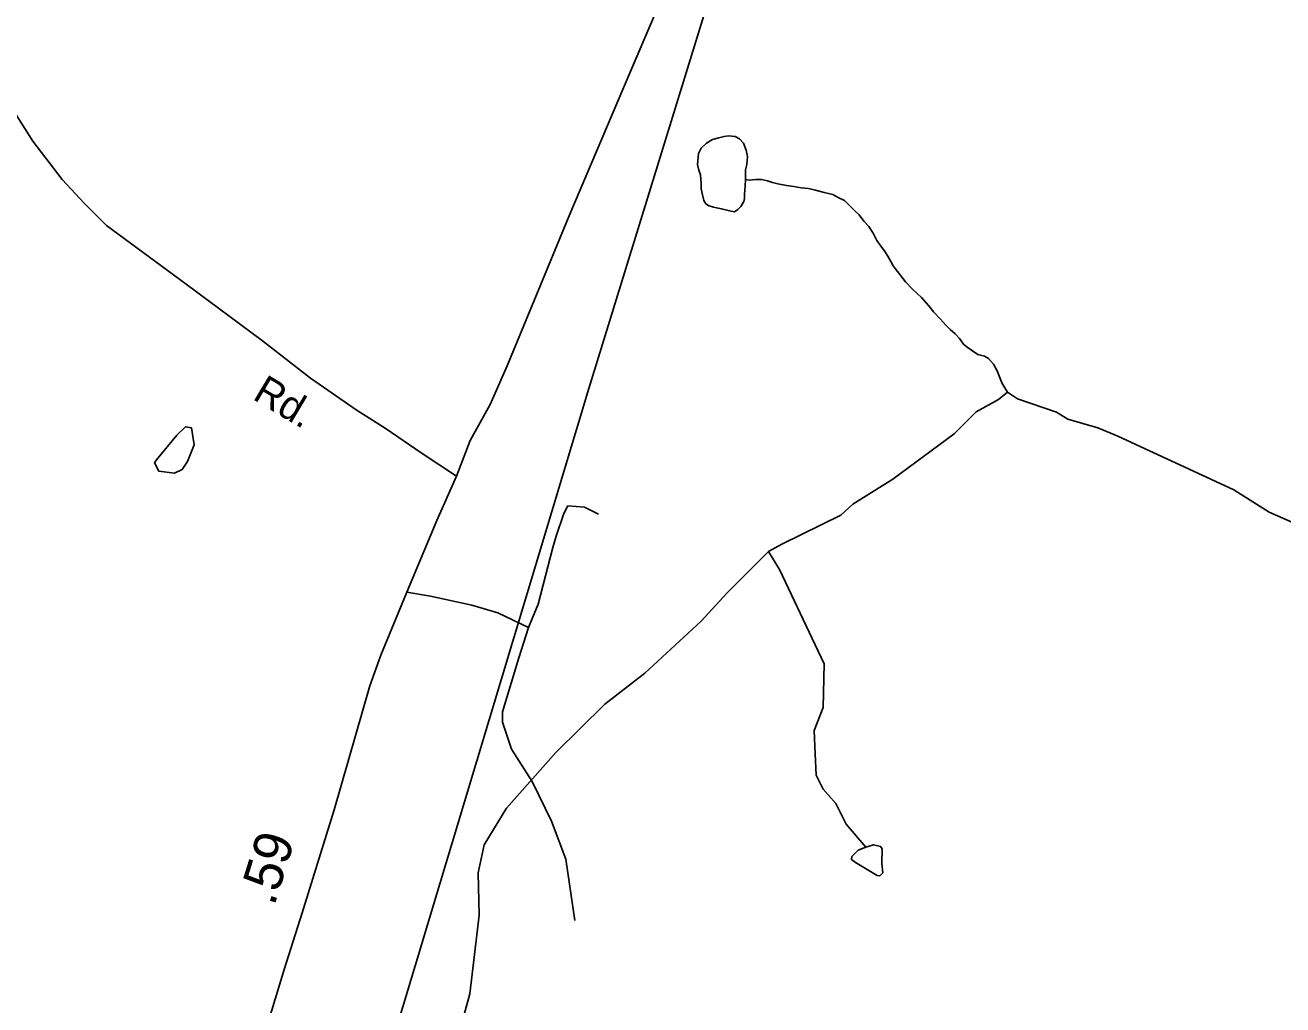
# Model space of a CAD drawing. Extents: x 2056842 to 2160602, y 826753 to 1016856.
# Drawn here: x 2133377 to 2137510, y 999270 to 1002490 of the extents above; entities that cross this region are included whole.
import ezdxf

# ---------------------------------------------------------------- set-up
doc = ezdxf.new("R2010")
doc.units = 0
for name, color, linetype in [('Exist Hydrographic Misc Water Feature', 7, 'Continuous'), ('Exist Railroad Mainline', 7, 'Continuous'), ('Exist Road Non-System Type 51', 7, 'Continuous'), ('Exist Road Primary US Attributed', 7, 'Continuous'), ('Exist Road Primary US Mileage Hundredths English Label', 7, 'Continuous'), ('Exist Road Secondary Type 51 Attributed', 7, 'Continuous'), ('Exist Road Secondary Type 51 Label', 7, 'Continuous')]:
    doc.layers.add(name, color=color, linetype=linetype)

msp = doc.modelspace()

# ---------------------------------------------------------------- linework, layer by layer
at = {"layer": 'Exist Hydrographic Misc Water Feature'}
for points in [[(2135744.6, 1001982.8), (2135742.7, 1001960.8), (2135740.9, 1001934.8), (2135740.9, 1001920.8), (2135738.8, 1001910.7), (2135729, 1001894.7), (2135719.2, 1001884.7), (2135715.1, 1001880.7), (2135707.1, 1001876.7), (2135697.2, 1001878.5), (2135683.1, 1001882.5), (2135665.2, 1001886.4), (2135649.2, 1001890.4), (2135639.2, 1001892.4), (2135625.2, 1001896.3), (2135615, 1001902.2), (2135610.9, 1001908.2), (2135607, 1001914.2), (2135602.9, 1001932.2), (2135598.6, 1001952.2), (2135598.6, 1001962.1), (2135598.6, 1001970.2), (2135596.7, 1001998.2), (2135590.4, 1002014.2), (2135586.5, 1002032.1), (2135590.2, 1002068.1), (2135598.2, 1002086.1), (2135616.2, 1002102.2), (2135636.1, 1002114.3), (2135656.2, 1002120.4), (2135673.8, 1002124.5), (2135688, 1002126.5), (2135709.9, 1002124.6), (2135724.1, 1002116.7), (2135738.2, 1002102.8), (2135746.2, 1002078.9), (2135750.3, 1002058.9), (2135748.5, 1002032.8), (2135744.4, 1002014.8), (2135744.6, 1001982.8)], [(2135744.6, 1001982.8), (2135756.7, 1001980.9), (2135778.6, 1001983), (2135796.7, 1001983), (2135816.6, 1001979.1), (2135832.8, 1001973.2), (2135850.6, 1001969.3), (2135878.7, 1001963.4), (2135902.7, 1001959.5), (2135926.7, 1001955.6), (2135950.7, 1001953.7), (2135974.6, 1001947.8), (2136002.9, 1001939.9), (2136030.8, 1001934.1), (2136048.9, 1001924.2), (2136069, 1001914.2), (2136086.8, 1001896.4), (2136105.1, 1001878.4), (2136117.2, 1001866.4), (2136133.2, 1001846.5), (2136149.1, 1001828.6), (2136163.5, 1001806.7), (2136175.4, 1001782.7), (2136189.7, 1001762.8), (2136201.6, 1001746.8), (2136211.7, 1001730.9), (2136221.9, 1001713), (2136229.9, 1001698.9), (2136235.9, 1001691), (2136270.1, 1001647.1), (2136294.1, 1001621.3), (2136322.4, 1001595.4), (2136346.4, 1001567.5), (2136362.4, 1001547.6), (2136384.8, 1001523.7), (2136402.6, 1001503.8), (2136416.7, 1001489.9), (2136432.9, 1001475.9), (2136446.9, 1001459.9), (2136460.8, 1001442), (2136472.9, 1001432), (2136487.1, 1001422.2), (2136507.2, 1001408.2), (2136529.1, 1001402.3), (2136543.1, 1001394.4), (2136559.3, 1001376.5), (2136571.4, 1001354.5), (2136579.3, 1001334.5), (2136587.3, 1001312.6), (2136605.4, 1001284)], [(2136605.4, 1001284), (2136575.5, 1001259.9), (2136501.6, 1001219.6), (2136429.9, 1001147.2), (2136228.7, 1000998.4), (2136096.9, 1000915.9), (2136057.1, 1000879.7), (2135863.7, 1000784.9), (2135819.6, 1000760.7)], [(2137785.5, 1000765.2), (2137623.1, 1000830.5), (2137537.1, 1000858.1), (2137465, 1000889.8), (2137348.7, 1000963.3), (2136967.9, 1001139.6), (2136901.9, 1001167.3), (2136803.7, 1001194.9), (2136765.7, 1001218.7), (2136637.4, 1001262.2), (2136605.4, 1001284)], [(2133876.1, 1001142.2), (2133904.2, 1001170.3), (2133924.1, 1001166.4), (2133932.3, 1001110.4), (2133910.6, 1001056.4), (2133892.8, 1001030.3), (2133868.6, 1001018.1), (2133816.7, 1001024), (2133802.7, 1001052), (2133808.5, 1001061.9), (2133876.1, 1001142.2)], [(2135819.6, 1000760.7), (2135684.1, 1000624), (2135598.6, 1000531.8), (2135413.4, 1000360.9), (2135282, 1000258.4), (2135120.6, 1000099.7), (2134959.4, 999917), (2134885.8, 999796.6), (2134866.3, 999704.6), (2134869, 999564.6), (2134838.2, 999306.5), (2134790.9, 999134.3), (2134656.4, 998769.7), (2134656.6, 998677.8), (2134677.7, 998489.8), (2134691.6, 998466)], [(2135819.6, 1000760.7), (2135855.9, 1000700.8), (2136003.2, 1000391.5), (2135999.9, 1000247.5), (2135970.1, 1000171.4), (2135972.6, 1000095.4), (2135976.9, 1000025.4), (2135999.3, 999979.5), (2136041.1, 999931.7), (2136075.3, 999863.8), (2136140, 999788.7)], [(2136140, 999788.7), (2136114.8, 999778.9), (2136094, 999758.1), (2136092.9, 999748.2), (2136106, 999738.3), (2136177.2, 999695.6), (2136186, 999694.5), (2136195.8, 999704.4), (2136192.5, 999735.1), (2136193.6, 999783.3), (2136188.2, 999790.9), (2136165.2, 999796.4), (2136140, 999788.7)]]:
    msp.add_lwpolyline(points, dxfattribs=at)
at = {"layer": 'Exist Railroad Mainline'}
msp.add_lwpolyline([(2134371.4, 998444.4), (2135229, 1001295.8), (2135792.3, 1003123.9), (2135829.8, 1003222.1), (2135863.3, 1003314.2), (2135908.6, 1003434.5), (2136009.2, 1003643.2), (2136054.8, 1003719.5), (2136284.5, 1004121), (2136626.8, 1004725.1), (2136769.5, 1004975.9), (2136881.9, 1005208.6), (2136986.4, 1005451.3), (2137122.2, 1005850.1), (2137196.1, 1006186.6), (2137235.8, 1006565.1), (2137225.7, 1006905.1), (2137197.2, 1007319), (2137115.4, 1007938.6), (2136316.6, 1012949.2)], dxfattribs=at)
at = {"layer": 'Exist Road Non-System Type 51'}
for points in [[(2135031.4, 1000510.6), (2135063.4, 1000587.7), (2135111.1, 1000773.9), (2135122.4, 1000810.2), (2135147.4, 1000885.1), (2135161, 1000910.1), (2135215.4, 1000905.6), (2135260.8, 1000882.9)], [(2134631.5, 1000626.9), (2134708.7, 1000613.3), (2134844.8, 1000583.8), (2134931, 1000558.8), (2135031.4, 1000510.6)], [(2135031.4, 1000510.6), (2134999.9, 1000410.6), (2134945.5, 1000233.5), (2134945.5, 1000199.4), (2134975, 1000110.9), (2135043, 1000004.2), (2135106.4, 999873.9), (2135154.1, 999749.1), (2135183.5, 999547)]]:
    msp.add_lwpolyline(points, dxfattribs=at)
at = {"layer": 'Exist Road Primary US Attributed'}
for points in [[(2134794.8, 1001008.2), (2134839.1, 1001125.3), (2134904.9, 1001243.3), (2134961.6, 1001370.5), (2135166.9, 1001868.8), (2135343.9, 1002284.3), (2135537.8, 1002741.8), (2135680.7, 1003084.7), (2135906.4, 1003601.2), (2136019.9, 1003850.9), (2136114, 1004079.1), (2136261.5, 1004426.5), (2136333.9, 1004595.2), (2136408.8, 1004879), (2136491.8, 1005187.6), (2136618.8, 1005672.4), (2136745.6, 1006150.2)], [(2133822.8, 998059.1), (2133922.1, 998382), (2134070.1, 998862.8), (2134228.3, 999386.7), (2134287.3, 999572.9), (2134392.2, 999911.7), (2134509.6, 1000318.7), (2134545.9, 1000419.7), (2134631.5, 1000626.9), (2134729.7, 1000862.5), (2134794.8, 1001008.2)]]:
    msp.add_lwpolyline(points, dxfattribs=at)
at = {"layer": 'Exist Road Secondary Type 51 Attributed'}
msp.add_lwpolyline([(2134794.8, 1001008.2), (2134681.9, 1001082.6), (2134560.1, 1001165.6), (2134468.2, 1001223.5), (2134315.1, 1001330.2), (2134156.9, 1001452.2), (2133906.2, 1001639.5), (2133644.8, 1001831.9), (2133571.1, 1001905.7), (2133498.5, 1001982.9), (2133402.1, 1002108.9), (2133281.3, 1002299.1)], dxfattribs=at)

# ---------------------------------------------------------------- texts
at = {"layer": 'Exist Road Primary US Mileage Hundredths English Label'}
msp.add_text('.59', height=125, rotation=72.7966, dxfattribs=at).set_placement((2134195.7, 999592))
at = {"layer": 'Exist Road Secondary Type 51 Label'}
msp.add_text('Rd.', height=95, rotation=329.1875, dxfattribs=at).set_placement((2134121.1, 1001262.9))

doc.saveas('drawing.dxf')
